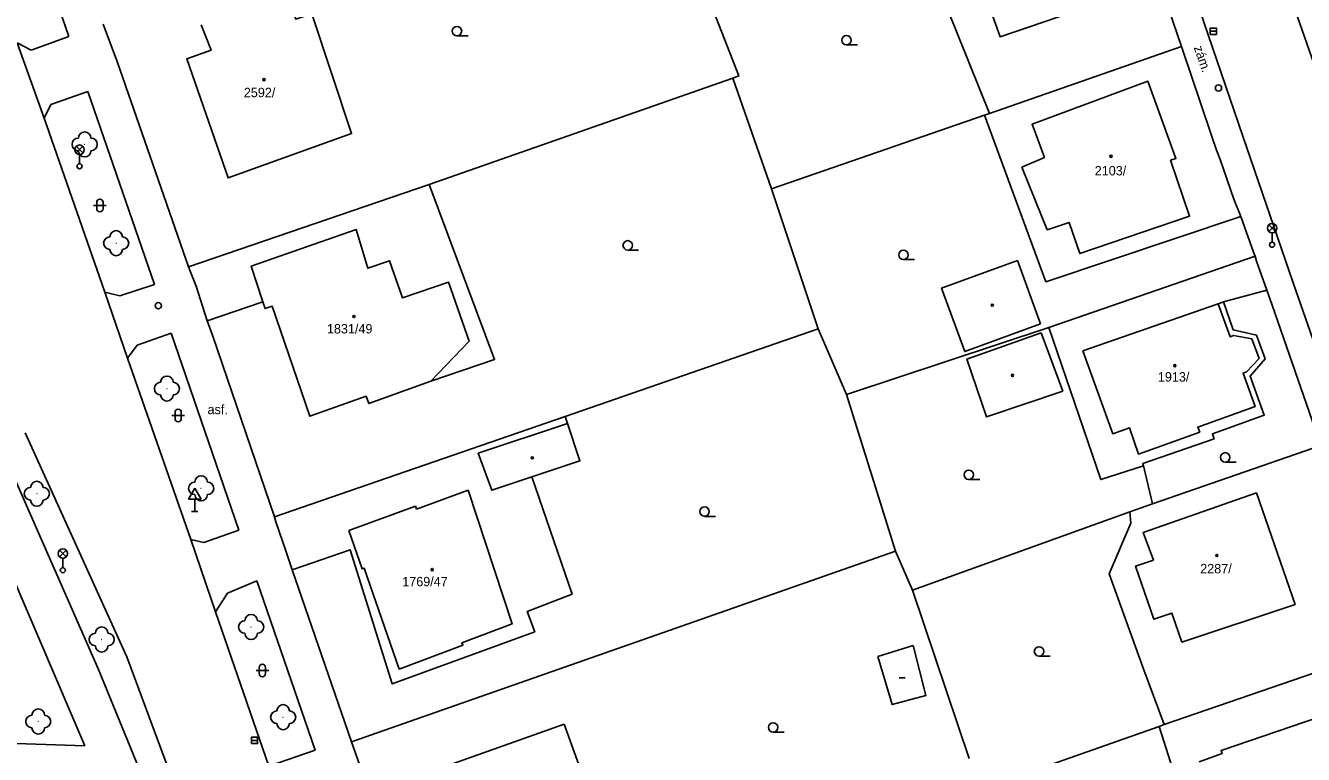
# Model space of a CAD drawing. Extents: x -737812 to -729375, y -1123000 to -1115500.
# Drawn here: x -735811.1 to -735709.3, y -1118578.2 to -1118520.1 of the extents above; entities that cross this region are included whole.
import ezdxf

# ---------------------------------------------------------------- set-up
doc = ezdxf.new("R2010")
doc.units = 0
for name, color, linetype in [('Doplněk polohopisu', 7, 'Continuous'), ('Doplňkové značky', 7, 'Continuous'), ('Hranice - ploty_ zdi', 7, 'Continuous'), ('Hranice parcel a úz_ celk', 7, 'Continuous'), ('Komunikace', 7, 'Continuous'), ('Pomocné popisy', 7, 'Continuous'), ('Povr_ zn_ inž_ sítí - el_', 7, 'Continuous'), ('Povr_ zn_ inž_ sítí - kan_', 7, 'Continuous'), ('Povr_ zn_ inž_ sítí - vod_', 7, 'Continuous'), ('Stavební objekty', 7, 'Continuous'), ('Zeleň', 7, 'Continuous'), ('Značky druhů budov', 7, 'Continuous'), ('Značky druhů pozemků', 7, 'Continuous'), ('Čísla popisná', 7, 'Continuous')]:
    doc.layers.add(name, color=color, linetype=linetype)

msp = doc.modelspace()

# ---------------------------------------------------------------- linework, layer by layer
at = {"layer": 'Doplněk polohopisu'}
for p, q in [((-735813.26, -1118504.95), (-735807.65, -1118520.97)), ((-735807.65, -1118520.97), (-735810.65, -1118522.04)), ((-735810.65, -1118522.04), (-735811.78, -1118521.47)), ((-735809.09, -1118526.37), (-735806.14, -1118525.35)), ((-735806.14, -1118525.35), (-735800.85, -1118540.72)), ((-735809.63, -1118527.46), (-735809.09, -1118526.37)), ((-735803.6, -1118541.62), (-735804.79, -1118541.32)), ((-735800.85, -1118540.72), (-735803.6, -1118541.62)), ((-735802.98, -1118546.58), (-735802.23, -1118545.54)), ((-735802.23, -1118545.54), (-735799.51, -1118544.59)), ((-735799.51, -1118544.59), (-735794.11, -1118560.28)), ((-735812.85, -1118554.2), (-735805.29, -1118571.4)), ((-735814.44, -1118558.64), (-735806.4, -1118577.47)), ((-735794.11, -1118560.28), (-735796.91, -1118561.26)), ((-735796.91, -1118561.26), (-735797.95, -1118561.03)), ((-735795.03, -1118565.3), (-735792.68, -1118564.33)), ((-735792.68, -1118564.33), (-735788.03, -1118577.82)), ((-735795.99, -1118566.79), (-735795.03, -1118565.3)), ((-735805.29, -1118571.4), (-735800.02, -1118584.28)), ((-735806.4, -1118577.47), (-735825.36, -1118576.85)), ((-735788.03, -1118577.82), (-735791.74, -1118579.09))]:
    msp.add_line(p, q, dxfattribs=at)
at = {"layer": 'Doplňkové značky'}
for p, q in [((-735797.63, -1118556.94), (-735798.13, -1118557.81)), ((-735797.63, -1118556.94), (-735797.13, -1118557.81)), ((-735798.13, -1118557.81), (-735797.13, -1118557.81)), ((-735797.88, -1118558.81), (-735797.38, -1118558.81)), ((-735797.63, -1118558.81), (-735797.63, -1118557.81))]:
    msp.add_line(p, q, dxfattribs=at)
at = {"layer": 'Hranice - ploty_ zdi'}
for p, q in [((-735719.01, -1118521.76), (-735720.52, -1118517.4)), ((-735804.93, -1118519.97), (-735803.79, -1118523.03)), ((-735716.67, -1118528.68), (-735719.01, -1118521.76)), ((-735803.79, -1118523.03), (-735798.14, -1118539.32)), ((-735716.22, -1118530.02), (-735716.67, -1118528.68)), ((-735713.16, -1118538.46), (-735713.27, -1118538.15)), ((-735798.14, -1118539.32), (-735797.95, -1118539.78)), ((-735713.04, -1118538.85), (-735713.16, -1118538.46)), ((-735712.21, -1118541.16), (-735713.04, -1118538.85)), ((-735797.95, -1118539.78), (-735797.53, -1118540.85)), ((-735711.8, -1118542.36), (-735712.21, -1118541.16)), ((-735707.93, -1118553.55), (-735711.8, -1118542.36)), ((-735796.19, -1118544.83), (-735791.29, -1118559.23)), ((-735791.29, -1118559.23), (-735791.18, -1118559.62)), ((-735791.18, -1118559.62), (-735790.38, -1118561.93)), ((-735785.15, -1118577.16), (-735783.63, -1118581.39))]:
    msp.add_line(p, q, dxfattribs=at)
for points in [[(-735714.86, -1118533.91), (-735715.95, -1118530.76), (-735716.22, -1118530.02)], [(-735797.53, -1118540.85), (-735796.63, -1118543.61), (-735796.19, -1118544.83)], [(-735790.38, -1118561.93), (-735789.86, -1118563.44), (-735785.15, -1118577.16)]]:
    msp.add_lwpolyline(points, dxfattribs=at)
at = {"layer": 'Hranice parcel a úz_ celk'}
for p, q in [((-735754.76, -1118524.27), (-735751.67, -1118533.1)), ((-735734.71, -1118527.23), (-735751.67, -1118533.1)), ((-735734.31, -1118527.1), (-735734.71, -1118527.23)), ((-735751.67, -1118533.1), (-735747.97, -1118544.26)), ((-735792.2, -1118542.11), (-735796.63, -1118543.61)), ((-735747.97, -1118544.26), (-735745.72, -1118549.49)), ((-735745.72, -1118549.49), (-735741.8, -1118561.97)), ((-735768.12, -1118551.24), (-735767.94, -1118551.78)), ((-735722.04, -1118555.17), (-735721.34, -1118558.2)), ((-735740.44, -1118565.07), (-735723.13, -1118558.84)), ((-735785.15, -1118577.16), (-735741.8, -1118561.97)), ((-735741.8, -1118561.97), (-735740.44, -1118565.07)), ((-735740.44, -1118565.07), (-735735.93, -1118578.49)), ((-735735.02, -1118580.92), (-735720.81, -1118575.92))]:
    msp.add_line(p, q, dxfattribs=at)
for points in [[(-735798.14, -1118539.32), (-735778.95, -1118532.75), (-735754.76, -1118524.27), (-735754.29, -1118524.1), (-735757.7, -1118515.3), (-735760.28, -1118508.1), (-735770.2, -1118507.41)], [(-735741.37, -1118509.48), (-735740.89, -1118510.72), (-735734.31, -1118527.1)], [(-735719.01, -1118521.76), (-735734.31, -1118527.1)], [(-735734.71, -1118527.23), (-735729.82, -1118540.5), (-735714.3, -1118535.29)], [(-735778.81, -1118548.43), (-735773.75, -1118546.69), (-735778.95, -1118532.75)], [(-735714.86, -1118533.91), (-735714.3, -1118535.29), (-735713.27, -1118538.15)], [(-735745.72, -1118549.49), (-735729.58, -1118544.14), (-735713.16, -1118538.46)], [(-735712.21, -1118541.16), (-735715.68, -1118542.1), (-735716.1, -1118542.25)], [(-735715.68, -1118542.1), (-735714.9, -1118544.34), (-735713.05, -1118544.75), (-735712.35, -1118546.65), (-735713.55, -1118548.02), (-735712.42, -1118551.12), (-735716.56, -1118552.62), (-735716.42, -1118553.01), (-735722.1, -1118554.99), (-735722.04, -1118555.17)], [(-735791.29, -1118559.23), (-735768.12, -1118551.24), (-735747.97, -1118544.26)], [(-735722.04, -1118555.17), (-735725.45, -1118556.26), (-735729.58, -1118544.14)], [(-735723.13, -1118558.84), (-735721.34, -1118558.2), (-735707.93, -1118553.55)], [(-735789.86, -1118563.44), (-735785.26, -1118561.85), (-735781.89, -1118572.54), (-735770.55, -1118568.38), (-735771.14, -1118566.77), (-735767.57, -1118565.4), (-735770.78, -1118556.05)], [(-735720.39, -1118575.77), (-735722.09, -1118571.19), (-735724.77, -1118563.78), (-735723.05, -1118559.73), (-735723.13, -1118558.84)], [(-735720.81, -1118575.92), (-735720.39, -1118575.77), (-735702.39, -1118569.57)], [(-735720.81, -1118575.92), (-735717.66, -1118585.77), (-735716.61, -1118587.48), (-735715.37, -1118588.24), (-735712.96, -1118587.83), (-735713, -1118587.58), (-735703.03, -1118584.28), (-735705.36, -1118576.12), (-735700.56, -1118574.66)]]:
    msp.add_lwpolyline(points, dxfattribs=at)
at = {"layer": 'Komunikace'}
for p, q in [((-735712.46, -1118511.7), (-735698.83, -1118550.83)), ((-735714.13, -1118528.91), (-735718.7, -1118515.57)), ((-735811.78, -1118521.47), (-735809.63, -1118527.46)), ((-735804.79, -1118541.32), (-735809.63, -1118527.46)), ((-735710.11, -1118540.58), (-735714.13, -1118528.91)), ((-735804.79, -1118541.32), (-735802.98, -1118546.58)), ((-735703.41, -1118559.93), (-735710.11, -1118540.58)), ((-735802.98, -1118546.58), (-735797.95, -1118561.03)), ((-735811.13, -1118552.53), (-735803.03, -1118570.39)), ((-735797.95, -1118561.03), (-735795.99, -1118566.79)), ((-735795.99, -1118566.79), (-735791.74, -1118579.09)), ((-735803.03, -1118570.39), (-735798.14, -1118583.57))]:
    msp.add_line(p, q, dxfattribs=at)
at = {"layer": 'Povr_ zn_ inž_ sítí - el_'}
for p, q in [((-735807.07, -1118530.24), (-735806.55, -1118529.71)), ((-735806.54, -1118530.24), (-735807.07, -1118529.71)), ((-735806.81, -1118530.35), (-735806.81, -1118531.1)), ((-735712.06, -1118536.49), (-735711.54, -1118535.96)), ((-735711.53, -1118536.49), (-735712.06, -1118535.96)), ((-735711.8, -1118536.6), (-735711.8, -1118537.35)), ((-735808.4, -1118562.42), (-735807.88, -1118561.89)), ((-735807.87, -1118562.42), (-735808.4, -1118561.89)), ((-735808.14, -1118562.53), (-735808.14, -1118563.28))]:
    msp.add_line(p, q, dxfattribs=at)
for centre, radius in [((-735806.81, -1118529.98), 0.375), ((-735806.81, -1118531.3), 0.2), ((-735711.8, -1118536.23), 0.375), ((-735711.8, -1118537.55), 0.2), ((-735808.14, -1118562.16), 0.375), ((-735808.14, -1118563.48), 0.2)]:
    msp.add_circle(centre, radius, dxfattribs=at)
at = {"layer": 'Povr_ zn_ inž_ sítí - kan_'}
for p, q in [((-735716.73, -1118520.55), (-735716.23, -1118520.55)), ((-735793.12, -1118577.04), (-735792.62, -1118577.04))]:
    msp.add_line(p, q, dxfattribs=at)
for points in [[(-735716.73, -1118520.8), (-735716.23, -1118520.8), (-735716.23, -1118520.3), (-735716.73, -1118520.3)], [(-735793.12, -1118577.29), (-735792.62, -1118577.29), (-735792.62, -1118576.79), (-735793.12, -1118576.79)]]:
    msp.add_lwpolyline(points, close=True, dxfattribs=at)
at = {"layer": 'Povr_ zn_ inž_ sítí - vod_'}
for centre in [(-735716.07, -1118525.06), (-735800.54, -1118542.41)]:
    msp.add_circle(centre, 0.25, dxfattribs=at)
at = {"layer": 'Stavební objekty'}
for p, q in [((-735731.74, -1118531.38), (-735729.94, -1118530.59)), ((-735730.26, -1118543.86), (-735732.09, -1118538.8)), ((-735716.1, -1118542.25), (-735726.87, -1118546.01)), ((-735730.2, -1118544.56), (-735728.46, -1118549.21)), ((-735713.05, -1118557.31), (-735713.05, -1118557.31)), ((-735740.39, -1118569.49), (-735743.22, -1118570.34)), ((-735778.65, -1118579.45), (-735768.19, -1118575.75))]:
    msp.add_line(p, q, dxfattribs=at)
for points in [[(-735730.79, -1118507.82), (-735737.34, -1118510.16), (-735733.47, -1118520.98), (-735724.05, -1118517.74), (-735727.35, -1118508.4)], [(-735797.12, -1118520.03), (-735796.32, -1118522.06), (-735798.27, -1118522.74), (-735794.97, -1118532.23), (-735785.13, -1118528.7), (-735788.31, -1118519.17), (-735789.57, -1118519.59), (-735790.26, -1118517.52)], [(-735729.94, -1118530.59), (-735730.92, -1118527.96), (-735721.69, -1118524.53), (-735719.46, -1118530.68), (-735719.89, -1118530.82)], [(-735719.89, -1118530.82), (-735718.37, -1118535.27), (-735727.13, -1118538.26), (-735727.98, -1118535.77), (-735729.71, -1118536.36), (-735731.74, -1118531.38)], [(-735778.81, -1118548.43), (-735775.76, -1118545.23), (-735777.41, -1118540.54), (-735781.09, -1118541.79), (-735782.11, -1118538.83), (-735783.85, -1118539.43), (-735784.78, -1118536.33), (-735793.13, -1118539.26), (-735792.2, -1118542.11)], [(-735732.09, -1118538.8), (-735738.13, -1118541.01), (-735736.28, -1118546.06), (-735730.26, -1118543.86)], [(-735778.81, -1118548.43), (-735783.77, -1118550.2), (-735783.98, -1118549.62), (-735788.46, -1118551.22), (-735791.46, -1118542.45), (-735792.03, -1118542.64), (-735792.2, -1118542.11)], [(-735726.87, -1118546.01), (-735724.5, -1118552.61), (-735723.17, -1118552.13), (-735722.44, -1118554.23), (-735717.57, -1118552.47), (-735717.72, -1118552.08), (-735713.15, -1118550.43), (-735714.11, -1118547.78), (-735713.83, -1118547.68), (-735712.84, -1118546.61), (-735713.42, -1118545.05), (-735714.87, -1118544.78), (-735715.15, -1118544.88), (-735716.1, -1118542.25)], [(-735730.2, -1118544.56), (-735736.12, -1118546.66), (-735734.56, -1118551.27), (-735728.46, -1118549.21)], [(-735767.94, -1118551.78), (-735775.04, -1118554.16), (-735773.95, -1118557.11), (-735770.78, -1118556.05)], [(-735770.78, -1118556.05), (-735766.94, -1118554.76), (-735767.94, -1118551.78)], [(-735785.36, -1118560.32), (-735784.3, -1118563.38), (-735784.13, -1118563.32), (-735781.35, -1118571.36), (-735776.26, -1118569.45), (-735776.34, -1118569.26), (-735772.35, -1118567.76), (-735775.86, -1118557.11), (-735779.97, -1118558.61)], [(-735713.05, -1118557.31), (-735722.08, -1118560.48), (-735721.26, -1118562.67), (-735722.68, -1118563.16), (-735721.21, -1118567.39), (-735719.79, -1118566.9), (-735718.98, -1118569.21), (-735709.97, -1118566.21), (-735713.05, -1118557.31)], [(-735779.97, -1118558.61), (-735780.05, -1118558.38), (-735785.36, -1118560.32)], [(-735743.22, -1118570.34), (-735742.06, -1118574.19), (-735739.4, -1118573.46), (-735740.39, -1118569.49)], [(-735717.61, -1118578.74), (-735715.79, -1118578.08), (-735715.87, -1118577.84), (-735706.83, -1118574.76), (-735703.78, -1118583.63), (-735712.66, -1118586.71), (-735714.15, -1118582.41), (-735716.16, -1118583.03)], [(-735768.19, -1118575.75), (-735764.73, -1118585.39), (-735767.74, -1118586.44), (-735767.17, -1118588.09), (-735773.54, -1118590.38), (-735774.14, -1118588.66), (-735775.25, -1118589.05), (-735778.65, -1118579.45)]]:
    msp.add_lwpolyline(points, dxfattribs=at)
at = {"layer": 'Zeleň'}
for centre in [(-735806.4, -1118529.56), (-735803.89, -1118537.43), (-735799.85, -1118549.01), (-735810.21, -1118557.39), (-735797.12, -1118556.96), (-735805.05, -1118569), (-735793.14, -1118568), (-735810.1, -1118575.53), (-735790.59, -1118575.19)]:
    msp.add_circle(centre, 0.0005, dxfattribs=at)
for centre, start, end in [((-735806.9, -1118529.56), 90, 270), ((-735806.4, -1118529.06), 0, 180), ((-735805.9, -1118529.56), 270, 90), ((-735806.4, -1118530.06), 180, 360), ((-735804.39, -1118537.43), 90, 270), ((-735803.89, -1118536.93), 0, 180), ((-735803.39, -1118537.43), 270, 90), ((-735803.89, -1118537.93), 180, 360), ((-735800.35, -1118549.01), 90, 270), ((-735799.85, -1118548.51), 0, 180), ((-735799.35, -1118549.01), 270, 90), ((-735799.85, -1118549.51), 180, 360), ((-735810.21, -1118556.89), 0, 180), ((-735797.62, -1118556.96), 90, 270), ((-735797.12, -1118556.46), 0, 180), ((-735796.62, -1118556.96), 270, 90), ((-735810.71, -1118557.39), 90, 270), ((-735809.71, -1118557.39), 270, 90), ((-735797.12, -1118557.46), 180, 360), ((-735810.21, -1118557.89), 180, 360), ((-735793.64, -1118568), 90, 270), ((-735793.14, -1118567.5), 0, 180), ((-735792.64, -1118568), 270, 90), ((-735805.55, -1118569), 90, 270), ((-735805.05, -1118568.5), 0, 180), ((-735804.55, -1118569), 270, 90), ((-735793.14, -1118568.5), 180, 360), ((-735805.05, -1118569.5), 180, 360), ((-735810.6, -1118575.53), 90, 270), ((-735810.1, -1118575.03), 0, 180), ((-735809.6, -1118575.53), 270, 90), ((-735791.09, -1118575.19), 90, 270), ((-735790.59, -1118574.69), 0, 180), ((-735790.09, -1118575.19), 270, 90), ((-735810.1, -1118576.03), 180, 360), ((-735790.59, -1118575.69), 180, 360)]:
    msp.add_arc(centre, 0.5, start, end, dxfattribs=at)
at = {"layer": 'Značky druhů budov'}
msp.add_line((-735741.52, -1118572.04), (-735741.02, -1118572.04), dxfattribs=at)
for centre in [(-735792.12, -1118524.41), (-735724.64, -1118530.51), (-735734.09, -1118542.37), (-735784.94, -1118543.27), (-735719.55, -1118547.18), (-735732.48, -1118547.96), (-735770.74, -1118554.53), (-735716.2, -1118562.31), (-735778.72, -1118563.43)]:
    msp.add_circle(centre, 0.0875, dxfattribs=at)
at = {"layer": 'Značky druhů pozemků'}
for p, q in [((-735776.74, -1118520.91), (-735775.86, -1118520.91)), ((-735745.71, -1118521.64), (-735744.83, -1118521.64)), ((-735805.44, -1118534.67), (-735805.44, -1118534.17)), ((-735804.94, -1118534.67), (-735804.94, -1118534.17)), ((-735805.69, -1118534.42), (-735804.69, -1118534.42)), ((-735763.14, -1118537.98), (-735762.27, -1118537.98)), ((-735741.17, -1118538.74), (-735740.3, -1118538.74)), ((-735799.45, -1118551.16), (-735798.45, -1118551.16)), ((-735799.2, -1118551.41), (-735799.2, -1118550.91)), ((-735798.7, -1118551.41), (-735798.7, -1118550.91)), ((-735715.53, -1118554.86), (-735714.66, -1118554.86)), ((-735735.97, -1118556.26), (-735735.09, -1118556.26)), ((-735757.01, -1118559.19), (-735756.14, -1118559.19)), ((-735730.37, -1118570.32), (-735729.49, -1118570.32)), ((-735792.74, -1118571.47), (-735791.74, -1118571.47)), ((-735792.49, -1118571.72), (-735792.49, -1118571.22)), ((-735791.99, -1118571.72), (-735791.99, -1118571.22)), ((-735751.55, -1118576.38), (-735750.68, -1118576.38))]:
    msp.add_line(p, q, dxfattribs=at)
for centre in [(-735776.74, -1118520.53), (-735745.71, -1118521.26), (-735763.14, -1118537.6), (-735741.17, -1118538.36), (-735715.53, -1118554.49), (-735735.97, -1118555.88), (-735757.01, -1118558.81), (-735730.37, -1118569.95), (-735751.55, -1118576)]:
    msp.add_circle(centre, 0.375, dxfattribs=at)
for centre, start, end in [((-735805.19, -1118534.17), 0, 180), ((-735805.19, -1118534.67), 180, 360), ((-735798.95, -1118550.91), 0, 180), ((-735798.95, -1118551.41), 180, 360), ((-735792.24, -1118571.22), 0, 180), ((-735792.24, -1118571.72), 180, 360)]:
    msp.add_arc(centre, 0.25, start, end, dxfattribs=at)

# ---------------------------------------------------------------- texts
at = {"layer": 'Pomocné popisy'}
msp.add_text('zám.', height=0.75, rotation=288.9104, dxfattribs=at).set_placement((-735718.05, -1118521.84))
msp.add_text('asf.', height=0.75, dxfattribs=at).set_placement((-735796.61, -1118551.05))
at = {"layer": 'Čísla popisná'}
for s, p in [('2592/', (-735793.72, -1118525.8)), ('2103/', (-735725.93, -1118532.03)), ('1831/49', (-735787.1, -1118544.62)), ('1913/', (-735720.9, -1118548.45)), ('2287/', (-735717.53, -1118563.73)), ('1769/47', (-735781.1, -1118564.76))]:
    msp.add_text(s, height=0.75, dxfattribs=at).set_placement(p)

doc.saveas('drawing.dxf')
